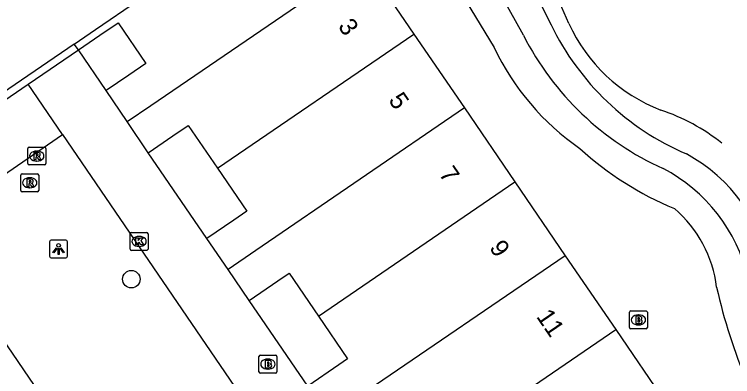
# Model space of a CAD drawing. Extents: x 155275 to 156263, y 382654 to 383635.
# Drawn here: x 156201.35 to 156241.49, y 383191.7 to 383211.94 of the extents above; entities that cross this region are included whole.
import ezdxf

# ---------------------------------------------------------------- set-up
doc = ezdxf.new("R2010")
doc.units = 0
for name, color, linetype in [('IMGEO_Boom', 7, 'Continuous'), ('IMGEO_Brandkraan', 7, 'Continuous'), ('IMGEO_Greppel_droge_sloot', 7, 'Continuous'), ('IMGEO_Groenvoorziening', 7, 'Continuous'), ('IMGEO_Kolk', 7, 'Continuous'), ('IMGEO_Lichtpunt', 7, 'Continuous'), ('IMGEO_Muur', 7, 'Continuous'), ('IMGEO_Pand', 7, 'Continuous'), ('IMGEO_Pand_nummerreeks', 7, 'Continuous'), ('IMGEO_Rijbaan_lokaal_open', 7, 'Continuous'), ('IMGEO_Rioolput', 7, 'Continuous'), ('IMGEO_Voetpad_open', 7, 'Continuous')]:
    doc.layers.add(name, color=color, linetype=linetype)

msp = doc.modelspace()

# ---------------------------------------------------------------- linework, layer by layer
at = {"layer": 'IMGEO_Boom'}
msp.add_circle((156207.885, 383197.149), 0.489, dxfattribs=at)
at = {"layer": 'IMGEO_Brandkraan'}
for p, q in [((156235.725, 383194.448), (156235.725, 383195.3)), ((156235.8, 383195.374), (156236.652, 383195.374)), ((156236.213, 383195.154), (156236.238, 383195.154)), ((156236.726, 383195.3), (156236.726, 383194.448)), ((156236.652, 383194.374), (156235.8, 383194.374)), ((156236.236, 383194.594), (156236.211, 383194.594)), ((156215.019, 383191.977), (156215.019, 383192.829)), ((156215.094, 383192.903), (156215.946, 383192.903)), ((156216.02, 383192.829), (156216.02, 383191.977)), ((156215.507, 383192.683), (156215.532, 383192.683)), ((156215.53, 383192.123), (156215.505, 383192.123)), ((156215.946, 383191.903), (156215.094, 383191.903))]:
    msp.add_line(p, q, dxfattribs=at)
for points in [[(156235.725, 383194.448), (156235.725, 383195.3)], [(156235.8, 383195.374), (156236.652, 383195.374)], [(156236.726, 383195.3), (156236.726, 383194.448)], [(156236.073, 383195.074), (156236.073, 383194.674), (156236.286, 383194.674)], [(156236.304, 383195.074), (156236.073, 383195.074)], [(156236.252, 383194.993), (156236.198, 383194.993), (156236.198, 383194.917)], [(156236.198, 383194.917), (156236.251, 383194.917)], [(156236.26, 383194.841), (156236.198, 383194.841), (156236.198, 383194.76)], [(156236.198, 383194.76), (156236.26, 383194.76)], [(156236.652, 383194.374), (156235.8, 383194.374)], [(156215.019, 383191.977), (156215.019, 383192.829)], [(156215.094, 383192.903), (156215.946, 383192.903)], [(156216.02, 383192.829), (156216.02, 383191.977)], [(156215.367, 383192.603), (156215.367, 383192.203), (156215.58, 383192.203)], [(156215.598, 383192.603), (156215.367, 383192.603)], [(156215.546, 383192.522), (156215.492, 383192.522), (156215.492, 383192.446)], [(156215.492, 383192.446), (156215.545, 383192.446)], [(156215.554, 383192.37), (156215.492, 383192.37), (156215.492, 383192.289)], [(156215.492, 383192.289), (156215.554, 383192.289)], [(156215.946, 383191.903), (156215.094, 383191.903)]]:
    msp.add_lwpolyline(points, dxfattribs=at)
for centre, radius, start, end in [((156235.802, 383195.298), 0.0765, 91.552, 178.448), ((156235.802, 383195.298), 0.0765, 91.552, 178.448), ((156236.65, 383195.298), 0.0765, 1.552, 88.448), ((156236.65, 383195.298), 0.0765, 1.552, 88.448), ((156236.253, 383194.955), 0.0379, 267.8285, 90.9355), ((156236.261, 383194.8), 0.0404, 269.8759, 90.5077), ((156236.308, 383194.929), 0.145, 59.4692, 91.5367), ((156236.333, 383194.976), 0.0922, 285.5137, 58.1501), ((156236.338, 383194.784), 0.105, 301.3115, 78.989), ((156235.802, 383194.45), 0.0765, 181.552, 268.448), ((156235.802, 383194.45), 0.0765, 181.552, 268.448), ((156236.292, 383194.925), 0.251, 268.6676, 293.5347), ((156236.65, 383194.45), 0.0765, 271.552, 358.448), ((156236.65, 383194.45), 0.0765, 271.552, 358.448), ((156215.096, 383192.827), 0.0765, 91.552, 178.448), ((156215.096, 383192.827), 0.0765, 91.552, 178.448), ((156215.944, 383192.827), 0.0765, 1.552, 88.448), ((156215.944, 383192.827), 0.0765, 1.552, 88.448), ((156215.547, 383192.484), 0.0379, 267.8285, 90.9355), ((156215.555, 383192.329), 0.0404, 269.8759, 90.5077), ((156215.602, 383192.458), 0.145, 59.4692, 91.5367), ((156215.627, 383192.505), 0.0922, 285.5137, 58.1501), ((156215.632, 383192.313), 0.105, 301.3115, 78.989), ((156215.096, 383191.979), 0.0765, 181.552, 268.448), ((156215.096, 383191.979), 0.0765, 181.552, 268.448), ((156215.586, 383192.454), 0.251, 268.6676, 293.5347), ((156215.944, 383191.979), 0.0765, 271.552, 358.448), ((156215.944, 383191.979), 0.0765, 271.552, 358.448)]:
    msp.add_arc(centre, radius, start, end, dxfattribs=at)
for centre, major_axis, ratio, start_param, end_param in [((156236.212, 383194.874), (-0.387, 0.002), 0.722429, 4.712389, 7.853982), ((156236.237, 383194.874), (-0.39, 0.002), 0.717154, 1.570796, 4.712389), ((156215.506, 383192.403), (-0.387, 0.002), 0.722429, 4.712389, 7.853982), ((156215.531, 383192.403), (-0.39, 0.002), 0.717154, 1.570796, 4.712389)]:
    msp.add_ellipse(centre, major_axis=major_axis, ratio=ratio, start_param=start_param, end_param=end_param, dxfattribs=at)
at = {"layer": 'IMGEO_Greppel_droge_sloot'}
for points in [[(156224.122, 383220.975), (156225.852, 383222.278), (156231.345, 383211.364)], [(156229.8, 383210.779), (156224.122, 383220.975)]]:
    msp.add_lwpolyline(points, dxfattribs=at)
for centre, radius, start, end in [((156244.809, 383217.895), 14.964, 205.8769, 246.7591), ((156244.339, 383218.191), 16.319, 207.0113, 245.6245), ((156234.51, 383196.011), 9.245, 9.6755, 61.6187), ((156233.43, 383195.208), 9.128, 12.6869, 62.7874)]:
    msp.add_arc(centre, radius, start, end, dxfattribs=at)
at = {"layer": 'IMGEO_Groenvoorziening'}
for points in [[(156225.83, 383223.764), (156224.449, 383222.879), (156221.533, 383221.01), (156228.159, 383210.085)], [(156232.332, 383211.437), (156227.64, 383222.18)]]:
    msp.add_lwpolyline(points, dxfattribs=at)
for centre, radius, start, end in [((156240.864, 383215.348), 9.385, 204.6293, 248.8358), ((156241.147, 383216.281), 14.39, 205.5045, 235.2813), ((156233.957, 383196.051), 11.116, 51.4566, 71.5524), ((156245.296, 383218.026), 18.347, 227.7128, 247.3728), ((156233.797, 383195.876), 6.849, 6.9066, 49.5859), ((156270.088, 383203.234), 30.207, 192.4914, 213.7096)]:
    msp.add_arc(centre, radius, start, end, dxfattribs=at)
at = {"layer": 'IMGEO_Kolk'}
for p, q in [((156207.822, 383198.835), (156207.822, 383199.687)), ((156207.897, 383199.761), (156208.749, 383199.761)), ((156208.31, 383199.541), (156208.335, 383199.541)), ((156208.823, 383199.687), (156208.823, 383198.835)), ((156208.749, 383198.761), (156207.897, 383198.761)), ((156208.333, 383198.981), (156208.308, 383198.981))]:
    msp.add_line(p, q, dxfattribs=at)
for points in [[(156207.822, 383198.835), (156207.822, 383199.687)], [(156207.897, 383199.761), (156208.749, 383199.761)], [(156208.823, 383199.687), (156208.823, 383198.835)], [(156208.143, 383199.461), (156208.266, 383199.461), (156208.266, 383199.31), (156208.396, 383199.461), (156208.56, 383199.461), (156208.414, 383199.31), (156208.567, 383199.061), (156208.415, 383199.061), (156208.33, 383199.225), (156208.266, 383199.158), (156208.266, 383199.061), (156208.143, 383199.061), (156208.143, 383199.461)], [(156208.749, 383198.761), (156207.897, 383198.761)]]:
    msp.add_lwpolyline(points, dxfattribs=at)
for centre, start, end in [((156207.899, 383199.685), 91.552, 178.448), ((156207.899, 383199.685), 91.552, 178.448), ((156208.747, 383199.685), 1.552, 88.448), ((156208.747, 383199.685), 1.552, 88.448), ((156207.899, 383198.837), 181.552, 268.448), ((156207.899, 383198.837), 181.552, 268.448), ((156208.747, 383198.837), 271.552, 358.448), ((156208.747, 383198.837), 271.552, 358.448)]:
    msp.add_arc(centre, 0.0765, start, end, dxfattribs=at)
for centre, major_axis, ratio, start_param, end_param in [((156208.309, 383199.261), (-0.387, 0.002), 0.722429, 4.712389, 7.853982), ((156208.334, 383199.261), (-0.39, 0.002), 0.717154, 1.570796, 4.712389)]:
    msp.add_ellipse(centre, major_axis=major_axis, ratio=ratio, start_param=start_param, end_param=end_param, dxfattribs=at)
at = {"layer": 'IMGEO_Lichtpunt'}
for p, q in [((156203.324, 383199.24), (156203.324, 383198.433)), ((156203.324, 383199.24), (156203.324, 383198.433)), ((156204.226, 383199.335), (156203.418, 383199.335)), ((156204.226, 383199.335), (156203.418, 383199.335)), ((156204.32, 383198.433), (156204.32, 383199.24)), ((156204.32, 383198.433), (156204.32, 383199.24)), ((156203.418, 383198.339), (156204.226, 383198.339)), ((156203.418, 383198.339), (156204.226, 383198.339))]:
    msp.add_line(p, q, dxfattribs=at)
for points in [[(156203.698, 383198.904), (156203.737, 383198.876), (156203.549, 383198.614), (156203.511, 383198.641), (156203.698, 383198.904)], [(156203.8, 383198.856), (156203.847, 383198.856), (156203.847, 383198.534), (156203.8, 383198.534), (156203.8, 383198.856)], [(156203.91, 383198.876), (156203.948, 383198.903), (156204.135, 383198.641), (156204.096, 383198.613), (156203.91, 383198.876)]]:
    msp.add_lwpolyline(points, dxfattribs=at)
msp.add_circle((156203.823, 383199.038), 0.0994, dxfattribs=at)
for centre, start, end in [((156203.418, 383199.24), 90, 180), ((156203.418, 383199.24), 90, 180), ((156204.226, 383199.24), 0, 90), ((156204.226, 383199.24), 0, 90), ((156203.418, 383198.433), 180, 270), ((156203.418, 383198.433), 180, 270), ((156204.226, 383198.433), 270, 0), ((156204.226, 383198.433), 270, 360)]:
    msp.add_arc(centre, 0.0946, start, end, dxfattribs=at)
at = {"layer": 'IMGEO_Muur'}
for points in [[(156204.697, 383210.289), (156194.791, 383203.512), (156195.014, 383203.192), (156202.12, 383208.041)], [(156202.12, 383208.041), (156204.927, 383209.956)]]:
    msp.add_lwpolyline(points, dxfattribs=at)
at = {"layer": 'IMGEO_Pand'}
for points in [[(156204.697, 383210.289), (156205.891, 383211.105), (156217.892, 383219.309)], [(156207.656, 383205.952), (156208.975, 383206.853), (156220.856, 383214.97)], [(156220.856, 383214.97), (156223.679, 383210.84)], [(156204.927, 383209.956), (156206.13, 383210.776), (156207.157, 383211.477), (156208.704, 383209.207), (156207.743, 383208.552), (156206.473, 383207.686)], [(156212.706, 383203.343), (156223.679, 383210.84)], [(156223.679, 383210.84), (156226.497, 383206.715)], [(156204.927, 383209.956), (156204.697, 383210.289)], [(156207.656, 383205.952), (156206.473, 383207.686)], [(156226.497, 383206.715), (156214.848, 383198.756), (156213.295, 383197.695)], [(156226.497, 383206.715), (156229.316, 383202.588)], [(156208.838, 383204.217), (156207.656, 383205.952)], [(156208.838, 383204.217), (156210.209, 383205.152), (156211.069, 383205.738), (156212.706, 383203.343)], [(156212.706, 383203.343), (156214.344, 383200.948), (156213.617, 383200.453), (156212.113, 383199.427)], [(156218.341, 383195.09), (156229.316, 383202.588)], [(156229.316, 383202.588), (156232.136, 383198.461)], [(156213.295, 383197.695), (156212.113, 383199.427)], [(156232.136, 383198.461), (156220.719, 383190.661), (156218.932, 383189.44)], [(156232.136, 383198.461), (156234.958, 383194.33)], [(156214.476, 383195.963), (156213.295, 383197.695)], [(156214.476, 383195.963), (156216.08, 383197.058), (156216.707, 383197.485), (156218.341, 383195.09)], [(156218.341, 383195.09), (156219.976, 383192.695), (156219.487, 383192.36), (156217.748, 383191.171)], [(156223.986, 383186.834), (156234.958, 383194.33)], [(156234.958, 383194.33), (156237.776, 383190.206)]]:
    msp.add_lwpolyline(points, dxfattribs=at)
at = {"layer": 'IMGEO_Rijbaan_lokaal_open'}
for points in [[(156204.033, 383205.238), (156228.866, 383168.866), (156217.035, 383149.311), (156178.139, 383163.436), (156137.485, 383178.2), (156135.964, 383174.027), (156111.188, 383183.073), (156116.725, 383192.583), (156120.763, 383193.233), (156122.533, 383182.684), (156123.046, 383179.545), (156162.764, 383186.229), (156181.178, 383198.778)], [(156181.178, 383198.778), (156185.499, 383192.475), (156204.033, 383205.238)], [(156218.523, 383177.698), (156223.531, 383170.262), (156206.045, 383176.584), (156192.657, 383196.197), (156197.005, 383199.194), (156204.882, 383187.644)]]:
    msp.add_lwpolyline(points, dxfattribs=at)
at = {"layer": 'IMGEO_Rioolput'}
for p, q in [((156202.104, 383203.604), (156202.104, 383204.456)), ((156202.179, 383204.53), (156203.031, 383204.53)), ((156203.105, 383204.456), (156203.105, 383203.604)), ((156202.592, 383204.31), (156202.617, 383204.31)), ((156202.615, 383203.75), (156202.59, 383203.75)), ((156203.031, 383203.53), (156202.179, 383203.53)), ((156201.711, 383202.108), (156201.711, 383202.96)), ((156201.786, 383203.034), (156202.638, 383203.034)), ((156202.199, 383202.814), (156202.224, 383202.814)), ((156202.712, 383202.96), (156202.712, 383202.108)), ((156202.638, 383202.034), (156201.786, 383202.034)), ((156202.222, 383202.254), (156202.197, 383202.254))]:
    msp.add_line(p, q, dxfattribs=at)
for points in [[(156202.104, 383203.604), (156202.104, 383204.456)], [(156202.179, 383204.53), (156203.031, 383204.53)], [(156203.105, 383204.456), (156203.105, 383203.604)], [(156202.693, 383204.228), (156202.441, 383204.23), (156202.441, 383203.83)], [(156202.441, 383203.83), (156202.565, 383203.83), (156202.565, 383203.992), (156202.576, 383203.992)], [(156202.619, 383204.149), (156202.565, 383204.149), (156202.565, 383204.068)], [(156202.565, 383204.068), (156202.617, 383204.068)], [(156202.623, 383203.963), (156202.694, 383203.83), (156202.834, 383203.83), (156202.769, 383203.956)], [(156203.031, 383203.53), (156202.179, 383203.53)], [(156201.711, 383202.108), (156201.711, 383202.96)], [(156201.786, 383203.034), (156202.638, 383203.034)], [(156202.712, 383202.96), (156202.712, 383202.108)], [(156202.3, 383202.732), (156202.048, 383202.734), (156202.048, 383202.334)], [(156202.048, 383202.334), (156202.172, 383202.334), (156202.172, 383202.496), (156202.183, 383202.496)], [(156202.226, 383202.653), (156202.172, 383202.653), (156202.172, 383202.572)], [(156202.172, 383202.572), (156202.224, 383202.572)], [(156202.23, 383202.467), (156202.301, 383202.334), (156202.441, 383202.334), (156202.376, 383202.46)], [(156202.638, 383202.034), (156201.786, 383202.034)]]:
    msp.add_lwpolyline(points, dxfattribs=at)
for centre, radius, start, end in [((156202.181, 383204.454), 0.0765, 91.552, 178.448), ((156202.181, 383204.454), 0.0765, 91.552, 178.448), ((156203.029, 383204.454), 0.0765, 1.552, 88.448), ((156203.029, 383204.454), 0.0765, 1.552, 88.448), ((156202.575, 383203.939), 0.0533, 26.0293, 88.6989), ((156202.601, 383204.257), 0.19, 274.7715, 282.9687), ((156202.625, 383204.053), 0.0964, 77.0061, 93.1865), ((156202.639, 383204.11), 0.0378, 276.6634, 79.6772), ((156202.692, 383204.118), 0.109, 350.3612, 89.416), ((156202.69, 383204.118), 0.112, 277.5842, 350.9817), ((156202.674, 383203.903), 0.108, 29.5134, 73.7905), ((156202.181, 383203.606), 0.0765, 181.552, 268.448), ((156202.181, 383203.606), 0.0765, 181.552, 268.448), ((156203.029, 383203.606), 0.0765, 271.552, 358.448), ((156203.029, 383203.606), 0.0765, 271.552, 358.448), ((156201.788, 383202.958), 0.0765, 91.552, 178.448), ((156201.788, 383202.958), 0.0765, 91.552, 178.448), ((156202.636, 383202.958), 0.0765, 1.552, 88.448), ((156202.636, 383202.958), 0.0765, 1.552, 88.448), ((156202.182, 383202.443), 0.0533, 26.0293, 88.6989), ((156202.208, 383202.761), 0.19, 274.7715, 282.9687), ((156202.232, 383202.557), 0.0964, 77.0061, 93.1865), ((156202.246, 383202.614), 0.0378, 276.6634, 79.6772), ((156202.299, 383202.622), 0.109, 350.3612, 89.416), ((156202.297, 383202.622), 0.112, 277.5842, 350.9817), ((156202.281, 383202.407), 0.108, 29.5134, 73.7905), ((156201.788, 383202.11), 0.0765, 181.552, 268.448), ((156201.788, 383202.11), 0.0765, 181.552, 268.448), ((156202.636, 383202.11), 0.0765, 271.552, 358.448), ((156202.636, 383202.11), 0.0765, 271.552, 358.448)]:
    msp.add_arc(centre, radius, start, end, dxfattribs=at)
for centre, major_axis, ratio, start_param, end_param in [((156202.591, 383204.03), (-0.387, 0.002), 0.722429, 4.712389, 7.853982), ((156202.616, 383204.03), (-0.39, 0.002), 0.717154, 1.570796, 4.712389), ((156202.198, 383202.534), (-0.387, 0.002), 0.722429, 4.712389, 7.853982), ((156202.223, 383202.534), (-0.39, 0.002), 0.717154, 1.570796, 4.712389)]:
    msp.add_ellipse(centre, major_axis=major_axis, ratio=ratio, start_param=start_param, end_param=end_param, dxfattribs=at)
at = {"layer": 'IMGEO_Voetpad_open'}
for points in [[(156206.473, 383207.686), (156204.927, 383209.956)], [(156204.033, 383205.238), (156202.12, 383208.041)], [(156212.113, 383199.427), (156208.838, 383204.217)], [(156217.748, 383191.171), (156214.476, 383195.963)]]:
    msp.add_lwpolyline(points, dxfattribs=at)

# ---------------------------------------------------------------- texts
at = {"layer": 'IMGEO_Pand_nummerreeks'}
for s, p in [('3', (156219.406, 383211.279)), ('5', (156222.226, 383207.151)), ('7', (156225.045, 383203.026)), ('9', (156227.863, 383198.901)), ('11', (156230.488, 383195.059))]:
    msp.add_text(s, height=1, rotation=304.3413, dxfattribs=at).set_placement(p)

doc.saveas('drawing.dxf')
